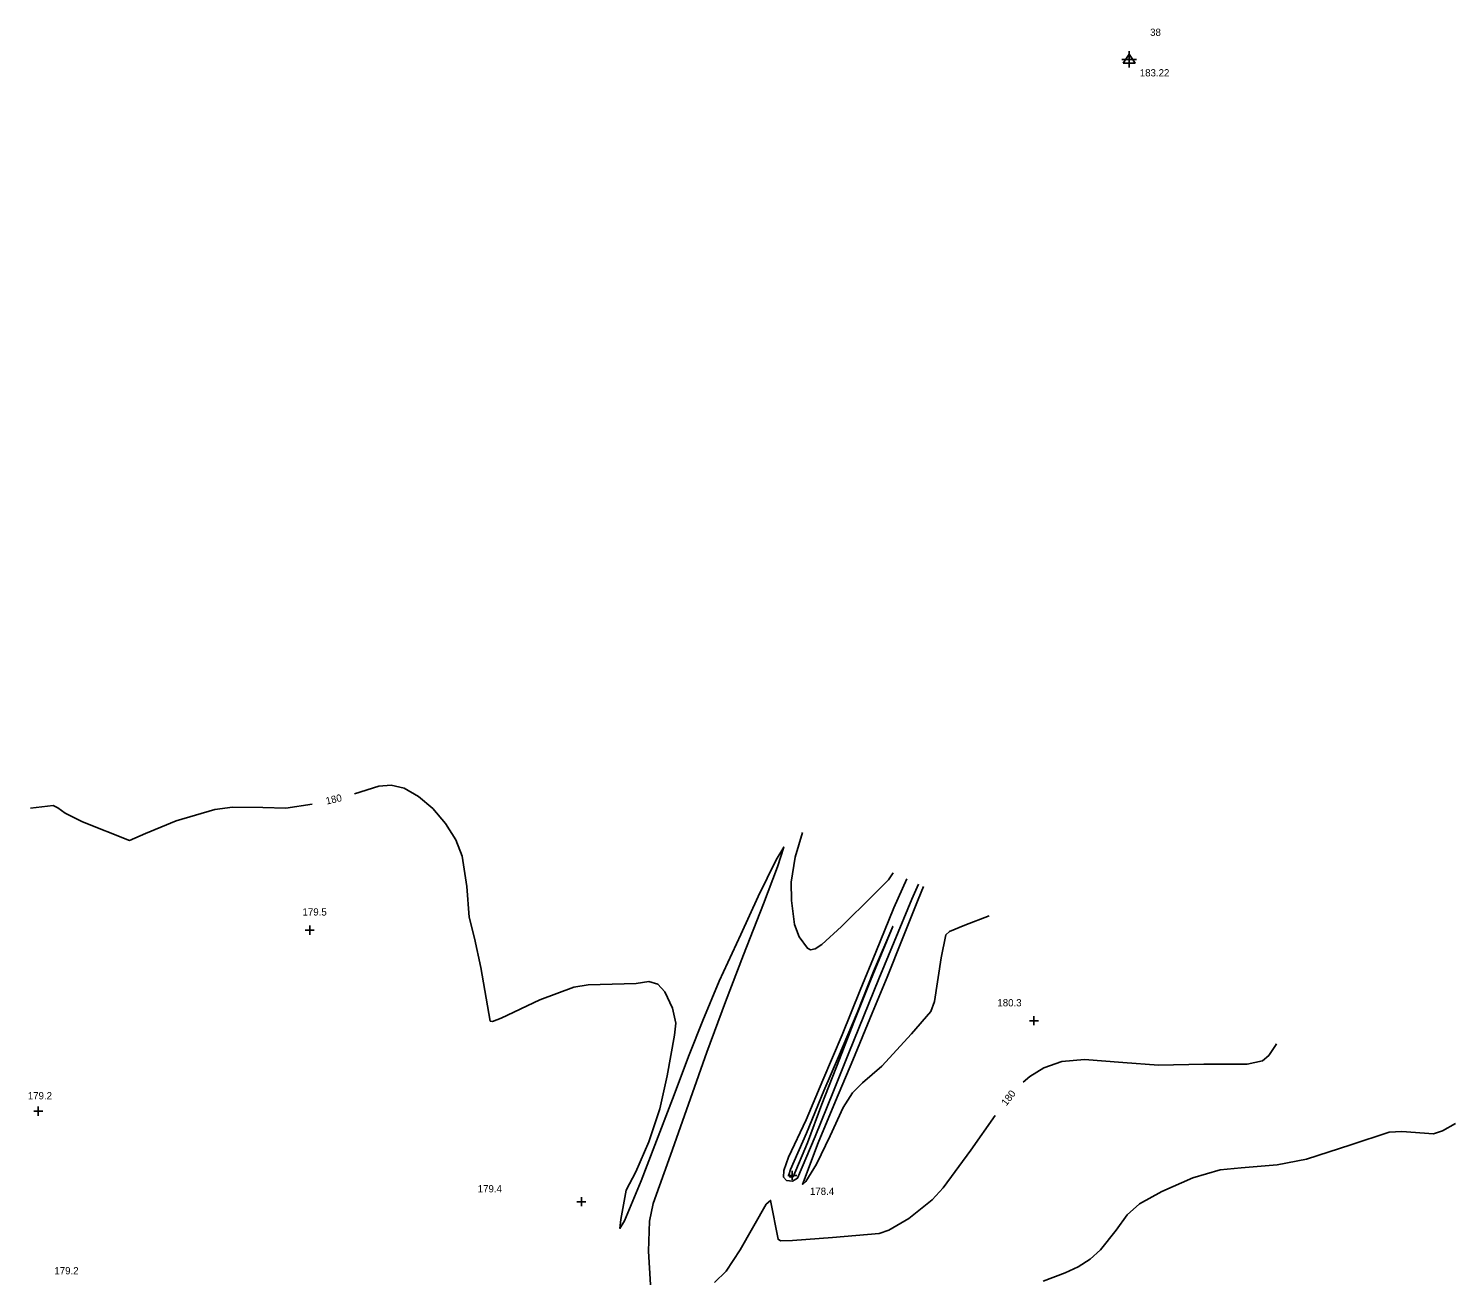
# Model space of a CAD drawing. Extents: x 1467615 to 2003689, y 770235 to 1108726.
# Drawn here: x 1997272.3 to 1997666.4, y 776704.1 to 777049.1 of the extents above; entities that cross this region are included whole.
import ezdxf

# ---------------------------------------------------------------- set-up
doc = ezdxf.new("R2010")
doc.units = 0
for name, color, linetype in [('RD_DTM_Major1', 7, 'Continuous'), ('RD_DTM_Major1_Lbl', 7, 'Continuous'), ('RD_DTM_Minor1', 7, 'Continuous'), ('RD_DTM_Spot_Elev', 7, 'Continuous'), ('RD_HC_Data', 7, 'Continuous'), ('RD_HC_txCode', 7, 'Continuous')]:
    doc.layers.add(name, color=color, linetype=linetype)

msp = doc.modelspace()

# ---------------------------------------------------------------- linework, layer by layer
at = {"layer": 'RD_DTM_Major1'}
for points in [[(1997362.31, 776837.68), (1997369.09, 776839.8), (1997372.47, 776840.04), (1997376.11, 776839.19), (1997380.05, 776836.97), (1997383.97, 776833.61), (1997387.51, 776829.49), (1997390.29, 776824.99), (1997392.04, 776820.45), (1997393.36, 776812.08), (1997394.02, 776803.64), (1997395.46, 776797.79), (1997397.2, 776789.72), (1997399.86, 776774.87), (1997400.42, 776774.78), (1997402.82, 776775.74), (1997413.51, 776780.77), (1997422.97, 776784.23), (1997426.93, 776784.92), (1997440.12, 776785.27), (1997443.63, 776785.79), (1997446.17, 776785.05), (1997448.04, 776782.98), (1997450.17, 776778.45), (1997451.12, 776774.35), (1997450.71, 776770.99), (1997448.7, 776759.79), (1997446.64, 776750.69), (1997443.6, 776741.53), (1997440.08, 776733.22), (1997437.37, 776728.18), (1997435.95, 776720.12), (1997435.64, 776717.6), (1997436.88, 776719.73), (1997441.5, 776730.78), (1997445.32, 776740.57), (1997450.21, 776753.32), (1997454.79, 776765.55), (1997458.6, 776775.04), (1997463.1, 776785.89), (1997469.02, 776798.8), (1997473.83, 776809.31), (1997478.79, 776819.43), (1997480.92, 776822.95), (1997479.21, 776817.52), (1997475.34, 776807.31), (1997469.76, 776793.16), (1997464.78, 776780.21), (1997459.69, 776766.3), (1997455.19, 776753.52), (1997449.65, 776737.81), (1997444.84, 776724.48), (1997443.86, 776719.63), (1997443.54, 776711.31), (1997444.13, 776702.06)], [(1997272.9, 776833.74), (1997279.1, 776834.42), (1997280.42, 776833.76), (1997282.45, 776832.29), (1997287.23, 776829.9), (1997300.17, 776824.79), (1997304.58, 776826.71), (1997313.13, 776830.18), (1997323.75, 776833.32), (1997328.69, 776833.96), (1997337.07, 776833.9), (1997343.36, 776833.74), (1997350.66, 776834.8)], [(1997518.08, 776812.73), (1997516.27, 776808.57), (1997511.37, 776796.79), (1997507.17, 776786.56), (1997503.05, 776776.38), (1997498.87, 776766.1), (1997494.64, 776755.51), (1997489.61, 776742.98), (1997484.74, 776731.46), (1997483.33, 776730.71), (1997481.67, 776730.89), (1997480.81, 776731.81), (1997480.89, 776733.6), (1997482.23, 776737.29), (1997487.14, 776747.61), (1997491.74, 776758.58), (1997497.04, 776771.12), (1997501.99, 776783.44), (1997506.32, 776793.96), (1997511.33, 776806.14), (1997514.87, 776814.17)], [(1997547.05, 776757.99), (1997548.83, 776759.59), (1997552.72, 776761.95), (1997557.7, 776763.74), (1997563.93, 776764.31), (1997574.56, 776763.43), (1997584.43, 776762.73), (1997596.92, 776762.98), (1997608.88, 776762.97), (1997613.12, 776763.89), (1997614.85, 776765.36), (1997616.76, 776768.16), (1997617.01, 776768.64)], [(1997461.79, 776702.67), (1997465.01, 776705.84), (1997468.84, 776711.69), (1997476.02, 776724.28), (1997477.25, 776725.36), (1997479.34, 776714.61), (1997480.02, 776714.19), (1997483.35, 776714.31), (1997494.41, 776715.11), (1997507.29, 776716.23), (1997509.94, 776717.14), (1997515.44, 776720.36), (1997521.89, 776725.47), (1997524.96, 776728.8), (1997532.59, 776739.24), (1997539.31, 776748.8)]]:
    msp.add_lwpolyline(points, dxfattribs=at)
at = {"layer": 'RD_DTM_Minor1'}
for points in [[(1997486.09, 776826.99), (1997484.02, 776820.16), (1997482.96, 776813.22), (1997483.03, 776808.22), (1997483.88, 776801.56), (1997485.17, 776798.14), (1997487.45, 776795), (1997488.34, 776794.61), (1997489.58, 776794.87), (1997491.39, 776796.01), (1997496.87, 776800.99), (1997505.64, 776809.66), (1997509.83, 776813.95), (1997511.17, 776815.82)], [(1997519.5, 776812.1), (1997518.05, 776808.44), (1997513.62, 776797.39), (1997509.46, 776787.03), (1997505.37, 776777.06), (1997499.96, 776764.05), (1997495.23, 776752.75), (1997490.43, 776741.24), (1997486.13, 776729.78), (1997487.01, 776730.58), (1997489.96, 776735.35), (1997493.74, 776743.21), (1997497.29, 776751.04), (1997499.86, 776755.06), (1997502.69, 776757.82), (1997507.98, 776762.48), (1997516.23, 776771.41), (1997521.54, 776777.58), (1997522.57, 776780.29), (1997524.35, 776792.34), (1997525.71, 776798.69), (1997526.69, 776799.64), (1997530.88, 776801.42), (1997537.68, 776804)], [(1997504.87, 776786.1), (1997500.3, 776774.6), (1997496.33, 776764.4), (1997491.44, 776751.9), (1997487.45, 776741.24), (1997483.5, 776731.84), (1997482.68, 776731.77), (1997482.34, 776732.39), (1997482.79, 776733.86), (1997487.21, 776743.89), (1997492.01, 776755.66), (1997496.01, 776764.97), (1997501.15, 776777.19), (1997505.66, 776788.63), (1997511.03, 776801.02), (1997507.94, 776793.44), (1997504.87, 776786.1)], [(1997552.56, 776703.07), (1997558.68, 776705.31), (1997562.22, 776707.01), (1997565.57, 776709.14), (1997568.42, 776711.69), (1997572.72, 776717.14), (1997575.75, 776721.41), (1997579.15, 776724.4), (1997585.37, 776727.81), (1997593.93, 776731.57), (1997601.43, 776733.82), (1997607.23, 776734.36), (1997617.19, 776735.18), (1997625.28, 776736.79), (1997637.51, 776740.7), (1997648.08, 776744.17), (1997651.63, 776744.35), (1997660.37, 776743.71), (1997662.83, 776744.54), (1997666.44, 776746.6)]]:
    msp.add_lwpolyline(points, dxfattribs=at)
at = {"layer": 'RD_DTM_Spot_Elev'}
for p, q in [((1997348.75, 776800), (1997351.25, 776800)), ((1997350, 776798.75), (1997350, 776801.25)), ((1997548.75, 776775), (1997551.25, 776775)), ((1997550, 776773.75), (1997550, 776776.25)), ((1997275, 776748.75), (1997275, 776751.25)), ((1997273.75, 776750), (1997276.25, 776750)), ((1997482, 776732.27), (1997484.5, 776732.27)), ((1997483.25, 776731.02), (1997483.25, 776733.52)), ((1997423.75, 776725), (1997426.25, 776725)), ((1997425, 776723.75), (1997425, 776726.25))]:
    msp.add_line(p, q, dxfattribs=at)
at = {"layer": 'RD_HC_Data'}
for p, q in [((1997576.31, 777042.8), (1997576.31, 777038.3)), ((1997578.36, 777040.55), (1997574.26, 777040.55))]:
    msp.add_line(p, q, dxfattribs=at)
msp.add_lwpolyline([(1997574.67, 777039.53), (1997576.31, 777041.98), (1997577.95, 777039.53), (1997574.67, 777039.53)], dxfattribs=at)

# ---------------------------------------------------------------- texts
at = {"layer": 'RD_DTM_Major1_Lbl'}
for rotation, p in [(12.8822, (1997354.66, 776834.68)), (52.5014, (1997542.4, 776751.31))]:
    msp.add_text('180', height=2, rotation=rotation, dxfattribs=at).set_placement(p)
at = {"layer": 'RD_DTM_Spot_Elev'}
for s, p in [('179.5', (1997347.99, 776804.04)), ('180.3', (1997539.91, 776778.96)), ('179.2', (1997272.11, 776753.27)), ('179.4', (1997396.38, 776727.58)), ('178.4', (1997488.14, 776726.88)), ('179.2', (1997279.45, 776704.94))]:
    msp.add_text(s, height=2, dxfattribs=at).set_placement(p)
at = {"layer": 'RD_HC_txCode'}
for s, p in [('38', (1997582.1, 777047.05)), ('183.22', (1997579.24, 777035.85))]:
    msp.add_text(s, height=2, dxfattribs=at).set_placement(p)

doc.saveas('drawing.dxf')
